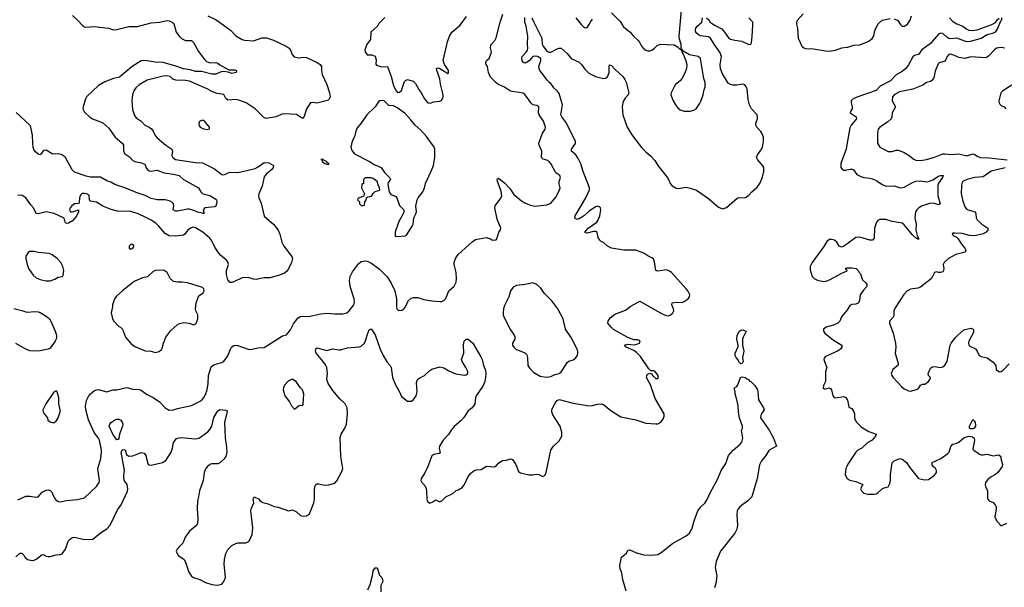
# Model space of a CAD drawing. Header units: inches. Extents: x 1384664 to 1536621, y 460766 to 646467.
# Tile 269 of 488: x 1491808 to 1501560, y 522334 to 527953. Entities that reach past the tile are written whole.
import ezdxf

# ---------------------------------------------------------------- set-up
doc = ezdxf.new("R2010")
doc.units = ezdxf.units.IN
doc.header["$MEASUREMENT"] = 0
doc.layers.add('B4592', color=7, linetype='Continuous')
doc.layers.add('B5502', color=7, linetype='Continuous')

msp = doc.modelspace()

# ---------------------------------------------------------------- linework, layer by layer
at = {"layer": 'B4592', "color": 5}
for points, elevation in [([(1492330, 527994), (1492384.7, 527944.7), (1492430, 527894.8), (1492450, 527882), (1492460.4, 527880.4), (1492544.4, 527884.4), (1492688, 527868), (1492734, 527854), (1492770, 527857.1), (1492890, 527884.6), (1492973.9, 527886.1), (1493110, 527923), (1493191.2, 527928.8), (1493270, 527944.7), (1493290, 527942.8), (1493319.3, 527930), (1493334.1, 527914.1), (1493359.2, 527830), (1493390, 527786), (1493410, 527767.4), (1493450, 527747.2), (1493510, 527746.7), (1493530, 527726.4), (1493579.8, 527639.8), (1493639.3, 527559.3), (1493659.2, 527539.2), (1493690, 527527.6), (1493750.2, 527530.2), (1493770, 527523.1), (1493790, 527506.5), (1493878, 527458), (1493935.3, 527455.3), (1493954.8, 527450), (1493953.4, 527430), (1493910, 527420.5), (1493874.5, 527434.5), (1493830, 527440.4), (1493803.1, 527436.9), (1493750, 527414.2), (1493710, 527412.8), (1493610, 527440.3), (1493550, 527441.3), (1493498.1, 527458.1), (1493430, 527465.9), (1493354.4, 527494.4), (1493230, 527527.9), (1493150, 527532.6), (1493070, 527546.7), (1493030, 527548.3), (1493010, 527544.6), (1492923.5, 527490), (1492796.4, 527383.6), (1492737, 527370), (1492650, 527338.4), (1492590, 527303.2), (1492470.4, 527190), (1492460.3, 527170), (1492437.3, 527090), (1492434.8, 527070), (1492450, 527038), (1492498.8, 526990), (1492530, 526970.6), (1492610, 526943.1), (1492630, 526932), (1492690, 526880.7), (1492752.4, 526790), (1492824, 526730), (1492835, 526715), (1492836.1, 526656.1), (1492845.7, 526630), (1492894.7, 526594.7), (1492930, 526560.2), (1492950, 526548.4), (1493014.5, 526534.5), (1493043.6, 526523.6), (1493052.8, 526512.8), (1493058.7, 526490), (1493070, 526473), (1493090, 526457.6), (1493110, 526454), (1493170, 526463.1), (1493237.5, 526437.5), (1493330, 526424.4), (1493387.3, 526410), (1493430.8, 526370), (1493578, 526290), (1493602.8, 526250), (1493622.8, 526230), (1493690, 526212.7), (1493750, 526176.3), (1493756.3, 526170), (1493761.6, 526150), (1493750, 526108), (1493741, 526099), (1493642, 526090), (1493626, 526070), (1493631.6, 526048.4), (1493630.4, 526029.6), (1493617.2, 526037.2), (1493570, 526048.1), (1493542, 526062), (1493490, 526075.9), (1493470, 526075.9), (1493370, 526056.1), (1493350, 526056.3), (1493329.7, 526070), (1493336, 526110), (1493332.7, 526130), (1493313.2, 526150), (1493290, 526160.7), (1493250, 526169.5), (1493170, 526169.3), (1493110, 526183.6), (1493051.2, 526211.2), (1492961.4, 526241.4), (1492849.5, 526290), (1492750, 526320.6), (1492710, 526343.9), (1492670, 526356.8), (1492610, 526395.4), (1492510, 526395.3), (1492465.6, 526405.6), (1492350, 526444.8), (1492326.9, 526466.9), (1492261, 526590), (1492230, 526615.3), (1492190, 526626.4), (1492150, 526623.1), (1492130, 526626.6), (1492070, 526661.6), (1492043.4, 526656.6), (1492010, 526616), (1491990, 526622), (1491964.8, 526644.8), (1491948.8, 526668.8), (1491942.7, 526690), (1491937.2, 526730), (1491936.4, 526810), (1491919.1, 526890), (1491910, 526909.4), (1491774, 527034)], 720), ([(1491790, 523200.4), (1491870, 523235.5), (1491910, 523234.9), (1491970, 523224.4), (1491990, 523227.7), (1492030, 523274.8), (1492070, 523296), (1492090, 523298), (1492110, 523291), (1492130, 523271), (1492136.3, 523250), (1492164.2, 523204.2), (1492190, 523183.8), (1492210, 523179.3), (1492270, 523193.7), (1492376.1, 523203.9), (1492450, 523220.4), (1492570, 523330.4), (1492596.3, 523370), (1492599.7, 523390), (1492583.8, 523483.8), (1492583.5, 523510), (1492612.6, 523610), (1492619.7, 523670), (1492618, 523690), (1492597.1, 523790), (1492587.2, 523810), (1492545.1, 523865.1), (1492488.2, 523990), (1492464.4, 524090), (1492459.9, 524130), (1492470, 524183), (1492490, 524222.4), (1492510, 524250.3), (1492550, 524282.6), (1492570, 524290.2), (1492590, 524291.3), (1492670, 524267.9), (1492730, 524287.6), (1492770, 524289), (1492870, 524310.2), (1492930, 524296.4), (1492990, 524293), (1493010, 524285.5), (1493064.5, 524244.5), (1493130, 524211.8), (1493193.4, 524170), (1493247.3, 524110), (1493288.9, 524088.9), (1493330, 524090.4), (1493370, 524104.4), (1493510, 524132.9), (1493610, 524183.6), (1493630, 524205.3), (1493650, 524243.7), (1493666.4, 524290), (1493675.8, 524350), (1493679.4, 524430), (1493703.5, 524516.5), (1493730, 524535.3), (1493770, 524550.5), (1493810, 524558.8), (1493830, 524574), (1493850, 524594.8), (1493870, 524626.8), (1493894.5, 524690), (1493907, 524710), (1493930, 524727.7), (1493950, 524732), (1493970, 524728.5), (1494070, 524690.6), (1494090, 524687.3), (1494170, 524702.8), (1494230, 524706.8), (1494410, 524824.7), (1494450, 524832), (1494490, 524882.8), (1494518.7, 524941.3), (1494538.4, 524970), (1494562.3, 524997.7), (1494586.3, 525013.7), (1494610, 525017.5), (1494670, 525014), (1494790, 525041.1), (1494850, 525048.4), (1494930, 525041.3), (1495010, 525040.5), (1495047.5, 525052.5), (1495070, 525070.7), (1495118.7, 525130), (1495124, 525156), (1495121, 525190), (1495080.8, 525310), (1495074.8, 525370), (1495079.8, 525410), (1495103.9, 525456.1), (1495164.2, 525535.8), (1495190, 525559.5), (1495230, 525564.9), (1495250, 525561.3), (1495285.8, 525545.8), (1495370, 525488), (1495446.5, 525406.5), (1495485.3, 525350), (1495524.6, 525270), (1495538.7, 525190), (1495540.5, 525110), (1495544.9, 525090), (1495558, 525078), (1495590, 525073.4), (1495610, 525082.8), (1495630, 525111.3), (1495656, 525170), (1495685.4, 525194.6), (1495710, 525204), (1495750, 525202), (1495810, 525183.8), (1495890.4, 525170.4), (1495970, 525162.4), (1495990, 525163.8), (1496010, 525173), (1496028.1, 525191.9), (1496058.4, 525270), (1496110, 525316.3), (1496130, 525356), (1496134.7, 525390), (1496130.8, 525450), (1496111, 525530), (1496111.1, 525550), (1496123.1, 525590), (1496150, 525627.2), (1496290, 525754.9), (1496323.3, 525776.7), (1496430, 525796), (1496470, 525784.7), (1496490, 525771.3), (1496528, 525772), (1496535.3, 525784.7), (1496555.3, 525850), (1496568.9, 525871.1), (1496572.5, 525887.5), (1496537.4, 525977.4), (1496513.6, 526090), (1496517, 526110), (1496574.5, 526185.5), (1496583, 526210), (1496575.8, 526255.8), (1496539.6, 526350), (1496537.2, 526370), (1496541.5, 526378.5), (1496550, 526382.8), (1496610, 526338.4), (1496661.4, 526281.4), (1496703.7, 526223.7), (1496778.7, 526158.7), (1496810, 526139.5), (1496858.8, 526118.8), (1496910, 526106), (1497030, 526120.7), (1497070, 526136), (1497122, 526198), (1497153.3, 526270), (1497160.7, 526290), (1497149.7, 526329.7), (1497150.9, 526350), (1497166, 526390), (1497157.6, 526410), (1497116.8, 526436.8), (1497070, 526527.8), (1497053.7, 526550), (1497030, 526562), (1496992.5, 526572.5), (1496977.6, 526590), (1496978.3, 526650), (1496954.7, 526710), (1496951.2, 526730), (1496987.6, 526830), (1497013.5, 526870), (1497015.1, 526890), (1496996.9, 526950), (1496953.3, 527010), (1496945.4, 527030), (1496949.2, 527090), (1496930, 527102), (1496890, 527111.6), (1496870, 527129.7), (1496844.8, 527170), (1496811.2, 527211.2), (1496790, 527225.8), (1496670, 527245), (1496610, 527286.4), (1496550.9, 527310.9), (1496530, 527324.5), (1496470, 527384.5), (1496450.9, 527430), (1496441, 527490), (1496429.7, 527510), (1496426, 527530), (1496432, 527550), (1496458.4, 527570), (1496482.7, 527630), (1496472, 527670), (1496474.5, 527705.5), (1496512.8, 527747.2), (1496527.5, 527772.5), (1496567, 527930), (1496592.7, 528007.3)], 740), ([(1497670, 528022.4), (1497754.2, 527934.2), (1497790, 527882), (1497853.4, 527830), (1497887.7, 527790), (1497930.8, 527750), (1497946.8, 527730), (1497967.3, 527690), (1497990, 527664), (1498010, 527650.7), (1498030, 527644), (1498050, 527644), (1498070, 527650.6), (1498096, 527670), (1498121.6, 527698.4), (1498150.9, 527710.9), (1498290, 527703.8), (1498323.4, 527683.4), (1498350, 527658), (1498359.6, 527659.6), (1498366.4, 527646.4), (1498367.7, 527630), (1498383.8, 527603.8), (1498406.4, 527546.4), (1498415.8, 527510), (1498414, 527470), (1498397.3, 527422.7), (1498370, 527375.1), (1498350, 527349.4), (1498304.4, 527310), (1498290.4, 527290), (1498260.5, 527230), (1498258, 527210), (1498281.6, 527150), (1498303.8, 527110), (1498323.4, 527083.4), (1498350, 527059.1), (1498390, 527046), (1498450, 527046.4), (1498484.2, 527055.8), (1498507.9, 527072.1), (1498541.3, 527118.7), (1498554.3, 527145.7), (1498577.6, 527210), (1498584.7, 527250), (1498598, 527290), (1498595.8, 527330), (1498585.1, 527370), (1498550, 527568.7), (1498529.6, 527589.6), (1498443.9, 527603.9), (1498380.2, 527640.2), (1498370, 527658), (1498360.4, 527660.4), (1498359.7, 527710), (1498340.5, 527770), (1498338.5, 527790), (1498362.2, 528050)], 740), ([(1499567.3, 528010), (1499510.6, 527950), (1499500.5, 527930), (1499500.5, 527910), (1499512.4, 527870), (1499517.1, 527770), (1499556, 527690), (1499573.7, 527673.7), (1499590, 527667.7), (1499670, 527666), (1499790, 527644.2), (1499830, 527642), (1499888.7, 527650), (1499950, 527675.8), (1500000, 527679.6)], 720), ([(1491770, 522634.8), (1491810, 522670.4), (1491830, 522670.7), (1491850, 522651), (1491862, 522630), (1491884, 522610), (1491930, 522600.4), (1491950, 522602.4), (1491970, 522612), (1492030, 522659.3), (1492050, 522655.5), (1492070, 522642), (1492090, 522638), (1492110, 522639.5), (1492170, 522656.4), (1492210, 522657.1), (1492230, 522663.8), (1492262, 522710), (1492289.7, 522790), (1492310, 522814), (1492330, 522825.3), (1492350, 522828.7), (1492450, 522805.3), (1492532, 522810), (1492610, 522874.3), (1492670, 522913.1), (1492703.9, 522950), (1492777.8, 523102.2), (1492814.5, 523150), (1492874.8, 523285.2), (1492879.5, 523310), (1492873.3, 523350), (1492847.3, 523387.3), (1492839.3, 523410), (1492838.2, 523441.8), (1492846.7, 523493.3), (1492814.5, 523670), (1492825.1, 523694.9), (1492830, 523699.1), (1492853.4, 523693.4), (1492867.3, 523647.3), (1492890, 523631), (1492930, 523636.3), (1493010, 523668.7), (1493040.3, 523660.3), (1493058.9, 523638.9), (1493073.4, 523570), (1493080.7, 523550), (1493086.4, 523546.4), (1493110, 523544), (1493220.9, 523570), (1493254, 523590), (1493308.4, 523670), (1493322.4, 523710), (1493331.8, 523768.2), (1493356.4, 523803.6), (1493370, 523811.6), (1493410, 523817.8), (1493543.4, 523803.4), (1493570, 523806), (1493590, 523814.6), (1493670, 523872.9), (1493690, 523895.3), (1493709.8, 523930), (1493730, 524014), (1493770, 524079.1), (1493790, 524093), (1493850, 524086.8), (1493862, 524082), (1493864, 524070), (1493835.3, 523970), (1493844.4, 523810), (1493854.4, 523750), (1493859.5, 523670), (1493850.4, 523630), (1493830, 523602), (1493790, 523567.3), (1493770, 523555.6), (1493710, 523556.9), (1493691, 523550), (1493669, 523531), (1493650, 523505.2), (1493636.4, 523470), (1493624, 523390), (1493587.5, 523287.5), (1493579.1, 523230), (1493567.7, 523190), (1493565.2, 523114.8), (1493574, 523010), (1493570.4, 522970), (1493561.6, 522950), (1493490.5, 522890), (1493448, 522830), (1493424, 522770), (1493382.8, 522730), (1493366.8, 522710), (1493358.8, 522690), (1493378.8, 522650), (1493432.5, 522612.5), (1493450, 522581), (1493482.7, 522482.7), (1493510, 522443.1), (1493530, 522432), (1493591.5, 522411.5), (1493650, 522382), (1493710, 522361.3), (1493765.6, 522354.4), (1493810, 522364.7), (1493829, 522390), (1493845.2, 522430), (1493834.9, 522565.1), (1493837.4, 522610), (1493849.6, 522669.6), (1493870, 522707.7), (1493910, 522748.2), (1493950, 522768.5), (1493970, 522773.7), (1494046.8, 522773.2), (1494070, 522782.8), (1494082.9, 522797.1), (1494110, 522856), (1494116.4, 522923.6), (1494098.2, 523090), (1494102.5, 523117.5), (1494127, 523170), (1494120.9, 523210), (1494129.5, 523230.5), (1494174.8, 523210), (1494190.4, 523190.4), (1494214.6, 523174.6), (1494270, 523158.4), (1494330, 523133.4), (1494367.5, 523127.5), (1494470, 523092), (1494487.3, 523092.7), (1494510, 523102), (1494550, 523082), (1494590, 523044.7), (1494610, 523038), (1494650, 523041), (1494679.3, 523060.7), (1494722, 523170), (1494729.4, 523210), (1494727.3, 523290), (1494732.3, 523330), (1494741.2, 523350), (1494750, 523357.3), (1494770, 523358), (1494830, 523344.4), (1494870, 523348.4), (1494930, 523366), (1494950, 523387.7), (1494999.3, 523480.7), (1495007.1, 523510), (1494987.8, 523627.8), (1494982.5, 523817.5), (1494990.5, 523849.5), (1495028.7, 523910), (1495043.4, 523950), (1495053.5, 524053.5), (1495050.8, 524110), (1495030.9, 524150), (1494980, 524200), (1494910, 524283.1), (1494863.7, 524350), (1494849.8, 524390), (1494858.2, 524450), (1494848.7, 524510), (1494836.4, 524536.4), (1494810, 524573.6), (1494744.7, 524650), (1494737.6, 524670), (1494740.9, 524690), (1494750, 524702.8), (1494850, 524677.3), (1494910, 524694.4), (1494970, 524683.1), (1494990, 524683.6), (1495050, 524703.6), (1495170, 524714.6), (1495190, 524720.3), (1495222.4, 524750), (1495238, 524782), (1495250, 524831.3), (1495270, 524881), (1495290, 524891.3), (1495330, 524834), (1495378.6, 524690), (1495408.7, 524628.7), (1495446, 524566), (1495476.5, 524530), (1495488.3, 524508.3), (1495501.8, 524410), (1495530, 524339.1), (1495570.4, 524270), (1495590, 524224), (1495650, 524176.3), (1495690, 524175.5), (1495710, 524192.7), (1495735.6, 524230), (1495746.2, 524270), (1495739.7, 524360.3), (1495749.7, 524390.3), (1495770, 524406), (1495818, 524430), (1495870, 524479.3), (1495890, 524492.7), (1495970, 524514.9), (1496010, 524506.4), (1496058, 524478), (1496127.4, 524447.4), (1496210, 524435.3), (1496230, 524438.4), (1496246.6, 524450), (1496246, 524470), (1496228.5, 524510), (1496191.3, 524570), (1496185.6, 524590), (1496208.2, 524650), (1496205.4, 524734.6), (1496209.7, 524770.3), (1496230, 524791.3), (1496250, 524790.8), (1496297.6, 524750), (1496376.5, 524616.5), (1496387.4, 524590), (1496401.7, 524530), (1496422, 524482), (1496426, 524450), (1496423.2, 524410), (1496413.7, 524370), (1496393.8, 524326.2), (1496329.2, 524230), (1496322.3, 524210), (1496316.4, 524150), (1496307.7, 524132.3), (1496290.2, 524109.8), (1496250, 524081.3), (1496206.2, 524013.8), (1496177.8, 523982.2), (1496110, 523924.7), (1496082.4, 523890), (1496055, 523845), (1496002, 523790), (1495966.7, 523730), (1495961.3, 523710), (1495973.8, 523666.2), (1495962, 523658), (1495910, 523649.7), (1495890, 523634.7), (1495851.4, 523528.6), (1495818.3, 523461.7), (1495785.5, 523410), (1495782.8, 523390), (1495790, 523372), (1495821.6, 523341.6), (1495832.8, 523312.8), (1495838.5, 523281.5), (1495839.1, 523210), (1495844.9, 523190), (1495850, 523181), (1495870, 523166.8), (1495900.9, 523179.1), (1495930, 523198), (1495970, 523181), (1495990, 523191.3), (1496029.4, 523230.6), (1496099.3, 523260.7), (1496130, 523292), (1496150, 523298), (1496190, 523322), (1496214, 523350), (1496248.7, 523430), (1496276, 523464), (1496310, 523491.3), (1496330, 523498), (1496379, 523501), (1496430, 523531.3), (1496510, 523524.7), (1496530, 523538), (1496553.6, 523566.4), (1496589.5, 523590.5), (1496630, 523593.4), (1496670, 523604), (1496690, 523597.3), (1496720.5, 523550), (1496750, 523481), (1496770, 523467.3), (1496850, 523447.7), (1496890, 523447.7), (1496930, 523454.8), (1496950, 523451), (1496990, 523431), (1497002, 523438), (1497012.1, 523447.9), (1497022.7, 523470), (1497067.9, 523692.1), (1497092.6, 523727.4), (1497150, 523782.4), (1497178.9, 523830), (1497178.7, 523870), (1497162.4, 523930), (1497090, 524039.5), (1497078.9, 524070), (1497078.4, 524090), (1497110, 524154), (1497130, 524183), (1497150, 524192.4), (1497290, 524158), (1497430, 524132.4), (1497469.4, 524130.6), (1497530, 524147.3), (1497570, 524150.7), (1497590, 524144), (1497664.2, 524084.2), (1497744, 524030), (1497762.5, 524022.5), (1497910, 523990.5), (1498010, 523957.1), (1498110, 523950.6), (1498130, 523953.4), (1498159.3, 523970), (1498183, 523997), (1498191.9, 524028.1), (1498189.7, 524050), (1498102, 524202), (1498057.3, 524337.3), (1498016, 524410), (1498019, 524430), (1498030, 524444.7), (1498050, 524454), (1498066, 524446), (1498076, 524430), (1498110, 524400.7), (1498130, 524401), (1498134, 524410), (1498130, 524433.2), (1498102, 524470), (1498090, 524476), (1498058, 524478), (1498038, 524498), (1497957, 524617), (1497918.6, 524658.6), (1497890, 524679.6), (1497815.3, 524710), (1497798, 524730), (1497830, 524739.1), (1497890, 524734.8), (1497910, 524738.8), (1497946, 524750), (1497953.6, 524773.6), (1497930, 524782), (1497890, 524782.7), (1497830, 524805.1), (1497690, 524886.2), (1497665.1, 524910), (1497634.5, 524950), (1497635.1, 524970), (1497657.7, 525002.3), (1497703.1, 525036.9), (1497810, 525078.5), (1497862.5, 525117.5), (1497950, 525164.9), (1498170, 525039.5), (1498210, 525024.2), (1498230, 525022), (1498250, 525026.7), (1498277.6, 525050), (1498287.8, 525070), (1498285.1, 525090), (1498268, 525130), (1498269.5, 525150), (1498310, 525158), (1498370, 525154.7), (1498390, 525161.5), (1498429.6, 525190), (1498443.6, 525210), (1498446, 525230), (1498426.3, 525270), (1498409.7, 525290), (1498264.2, 525450), (1498250, 525460.4), (1498230, 525471.1), (1498210, 525475.1), (1498130, 525463.5), (1498108.6, 525468.6), (1498095.8, 525555.8), (1498084.2, 525584.2), (1498070, 525597), (1498030, 525614.7), (1497990, 525640.5), (1497910, 525671.8), (1497792.2, 525672.2), (1497669.3, 525690), (1497629.3, 525710), (1497590, 525746), (1497570, 525755.1), (1497552.7, 525770), (1497538, 525798), (1497526.6, 525846.6), (1497515.3, 525855.3), (1497490, 525857), (1497430, 525839.3), (1497410, 525842), (1497406, 525850), (1497438, 525890), (1497523.7, 525950), (1497534.6, 525965.4), (1497552.8, 526010), (1497565.1, 526070), (1497560.7, 526090), (1497550, 526099.6), (1497530, 526107.3), (1497510, 526099.7), (1497450, 526058.2), (1497393.6, 526006.4), (1497350, 525981), (1497330, 525974.7), (1497307.5, 525987.5), (1497308.5, 526010), (1497416.5, 526190), (1497452.2, 526270), (1497451.5, 526290), (1497388.7, 526450), (1497364.5, 526524.5), (1497338.8, 526578.8), (1497315, 526615), (1497273.3, 526650), (1497274, 526670), (1497313.7, 526726.3), (1497312.8, 526750), (1497218.3, 526938.3), (1497178.3, 526990), (1497168.2, 527010), (1497184.2, 527110), (1497150, 527222), (1497130.8, 527250), (1497097.8, 527277.8), (1497070, 527321.2), (1497055.3, 527330), (1497033.6, 527353.6), (1496958, 527458), (1496949.4, 527490.6), (1496969, 527550), (1496968.7, 527570), (1496938, 527590), (1496910, 527593.6), (1496890, 527589.2), (1496857.3, 527550), (1496830, 527529.5), (1496810, 527522.7), (1496794, 527534), (1496786.3, 527546.3), (1496780.5, 527570), (1496786, 527590), (1496825.1, 527630), (1496837.7, 527650), (1496842, 527670), (1496837.7, 527710), (1496839.7, 527790), (1496824.2, 527890), (1496811.6, 527930), (1496810, 527974)], 720), ([(1493670.1, 527990.1), (1493752.5, 527952.5), (1493788.2, 527930), (1493897.1, 527850), (1493950, 527793.4), (1494010, 527757.3), (1494034, 527750), (1494123.1, 527743.1), (1494205.1, 527774.9), (1494252.7, 527772.7), (1494320.3, 527750), (1494448.5, 527690), (1494476.4, 527670), (1494491.3, 527651.3), (1494506.9, 527606.9), (1494525.1, 527585.1), (1494570, 527577), (1494616.6, 527583.4), (1494650, 527578.8), (1494755.5, 527530), (1494783, 527510), (1494796.4, 527490), (1494796.4, 527450), (1494803.8, 527410), (1494850.5, 527310), (1494876.3, 527230), (1494882.8, 527190), (1494874.8, 527165.2), (1494862.8, 527157.2), (1494817.1, 527142.9), (1494750, 527126.6), (1494710, 527132.3), (1494690, 527129.4), (1494650, 527069.5), (1494624.9, 526995.1), (1494610, 526976), (1494550, 527014), (1494430, 527021.1), (1494402.8, 527017.2), (1494347.5, 526992.5), (1494250, 526974), (1494224.9, 526984.9), (1494139.6, 527070), (1494050, 527130.8), (1493990, 527154.5), (1493950, 527164.2), (1493870, 527156.8), (1493851.4, 527171.4), (1493830, 527211.9), (1493762.8, 527222.8), (1493717.5, 527237.5), (1493664.2, 527270), (1493490, 527344.9), (1493450, 527351.1), (1493352.9, 527352.9), (1493324.9, 527364.9), (1493298.4, 527390), (1493270, 527398.8), (1493230, 527394), (1493070, 527354), (1492990, 527308), (1492959.9, 527280.1), (1492940.1, 527250), (1492925.5, 527210), (1492917.5, 527150), (1492924.7, 527064.7), (1492943.5, 527003.5), (1492962.5, 526982.5), (1493010, 526948.2), (1493047.4, 526907.4), (1493090, 526889.3), (1493113.9, 526873.9), (1493131.5, 526850), (1493150, 526807.3), (1493170, 526782), (1493254.4, 526710), (1493314.9, 526670), (1493320.8, 526650), (1493316.5, 526610), (1493324.9, 526590), (1493350.1, 526570.1), (1493550, 526540.8), (1493617.2, 526537.2), (1493737.2, 526477.2), (1493810, 526420.9), (1493830, 526417.8), (1493890, 526442.3), (1493970, 526441.8), (1494070, 526462), (1494138.8, 526481.2), (1494170, 526497), (1494230, 526538), (1494277.1, 526537.1), (1494322, 526510), (1494318, 526490), (1494306, 526470), (1494250, 526424.5), (1494230, 526397.2), (1494210, 526304), (1494178, 526230), (1494173.4, 526210), (1494176.2, 526190), (1494198.2, 526138.2), (1494229.3, 526009.3), (1494325.1, 525925.1), (1494367.9, 525867.9), (1494385.8, 525830), (1494404.9, 525750), (1494425.7, 525710), (1494503.8, 525610), (1494508.5, 525590), (1494499.6, 525550), (1494472.1, 525487.9), (1494450, 525459.7), (1494430, 525444), (1494392.3, 525427.7), (1494290, 525398.4), (1494230, 525398.8), (1494150, 525381.5), (1494123.6, 525383.6), (1494070, 525401.3), (1494010, 525396.9), (1493930, 525357), (1493910, 525349.6), (1493892.1, 525352.1), (1493870, 525376), (1493855.4, 525430), (1493858, 525470), (1493874.7, 525530), (1493870, 525554), (1493858.9, 525570), (1493799.1, 525619.1), (1493780.2, 525640.2), (1493741.2, 525701.2), (1493710, 525764), (1493690.4, 525790.4), (1493622.4, 525850), (1493550, 525892.7), (1493522, 525898), (1493498.8, 525890), (1493470, 525866), (1493444.9, 525830), (1493430, 525820.5), (1493350, 525809.7), (1493290, 525813.5), (1493250, 525836.1), (1493187.2, 525910), (1493157.6, 525937.6), (1493110, 525968.8), (1493056.1, 525996.1), (1492982, 526030), (1492910, 526054.3), (1492777.6, 526057.6), (1492714.6, 526074.6), (1492630, 526108.3), (1492567.6, 526147.6), (1492510, 526158), (1492500.7, 526170), (1492494.5, 526214.5), (1492470, 526229.6), (1492450, 526234), (1492428, 526232), (1492410, 526215.3), (1492401.6, 526190), (1492398, 526142), (1492391, 526129), (1492372.7, 526132.7), (1492350, 526129.3), (1492324, 526110), (1492307.7, 526090), (1492302, 526070), (1492311, 526051), (1492330, 526050.8), (1492391, 526071), (1492390.5, 526050.5), (1492372.1, 526007.9), (1492330, 525960.5), (1492290, 525938.7), (1492270, 525935.1), (1492257, 525950), (1492247.3, 525987.3), (1492150, 526033), (1492070, 526049.6), (1491991.7, 526031.7), (1491975.3, 526035.3), (1491966, 526046), (1491946.3, 526090), (1491918.8, 526118.8), (1491870, 526189.7), (1491830, 526214.3), (1491790, 526213.3)], 740), ([(1495424, 527976), (1495365.8, 527914.2), (1495351, 527890), (1495286, 527830), (1495283.4, 527756.6), (1495250, 527713.2), (1495239.1, 527690), (1495228, 527650), (1495230, 527634), (1495250, 527604.7), (1495296.4, 527603.6), (1495330, 527591), (1495337.3, 527557.3), (1495334, 527514), (1495342, 527502), (1495390, 527486), (1495451.3, 527490), (1495487.7, 527390), (1495510, 527302), (1495530, 527258), (1495550, 527231.3), (1495570, 527236), (1495589.3, 527250.7), (1495620.2, 527339.8), (1495630, 527352), (1495650, 527362), (1495705.4, 527345.4), (1495730, 527322), (1495761.4, 527261.4), (1495786, 527230), (1495819.1, 527170), (1495850, 527131), (1495872.9, 527127.1), (1495910, 527138.8), (1495970, 527147.3), (1495990, 527158), (1496002.7, 527190), (1496001.2, 527210), (1495976, 527316), (1495970, 527366), (1495939, 527450), (1495938, 527470), (1495950, 527478), (1495970, 527471.3), (1496030, 527432), (1496050, 527422), (1496056.4, 527423.6), (1496054, 527450), (1496014, 527510), (1496004, 527550), (1496045.7, 527734.3), (1496064.2, 527790), (1496089.2, 527830.8), (1496170, 527900.3), (1496234.9, 527985.1)], 760), ([(1496882, 527970), (1496903.2, 527923.2), (1496981.3, 527770), (1496984.6, 527710), (1496991.9, 527690), (1497030, 527640.7), (1497050, 527630.2), (1497069.7, 527630.3), (1497130, 527663.8), (1497150.5, 527670.5), (1497170.5, 527670.5), (1497230, 527618.8), (1497270.3, 527570.3), (1497350, 527532.7), (1497371.7, 527510), (1497404.1, 527464.1), (1497444.8, 527424.8), (1497510, 527390.3), (1497590, 527371), (1497610, 527374), (1497630, 527386.8), (1497645.7, 527430), (1497645.7, 527490), (1497650, 527506), (1497670, 527498.8), (1497702.3, 527462.3), (1497780.5, 527390), (1497802.5, 527362.5), (1497815.8, 527335.8), (1497840.4, 527230), (1497834.4, 527210), (1497804.3, 527175.7), (1497790, 527149.4), (1497780.9, 527130), (1497773.8, 527090), (1497781.3, 527010), (1497823.7, 526890), (1497870, 526814.6), (1497967.7, 526687.7), (1498010, 526643.5), (1498060.7, 526600.7), (1498098.1, 526558.1), (1498130, 526508.9), (1498217.6, 526397.6), (1498234.9, 526370), (1498250, 526330.7), (1498270, 526308.2), (1498310, 526284), (1498330, 526282.8), (1498410, 526294), (1498450, 526286.8), (1498510, 526264.9), (1498630, 526184), (1498730, 526096.3), (1498770, 526080.5), (1498810, 526093), (1498914.5, 526185.5), (1498930, 526192), (1498990, 526188.2), (1499004.7, 526195.3), (1499030, 526216.3), (1499059.5, 526250), (1499110, 526290.4), (1499126.3, 526310), (1499142.6, 526337.4), (1499166.1, 526393.9), (1499177.5, 526450), (1499177.3, 526490), (1499170, 526507.8), (1499114.2, 526570), (1499107.1, 526590), (1499112.2, 526610), (1499150, 526660.4), (1499165.1, 526690), (1499176.8, 526750), (1499173.6, 526790), (1499159.8, 526830), (1499150, 526847.6), (1499109.6, 526890), (1499099.6, 526910), (1499099.6, 526930), (1499115.4, 526970), (1499116.4, 526990), (1499111, 527010), (1499055.6, 527070), (1499036.3, 527110), (1499023.3, 527163.3), (1499013.8, 527270), (1499004.7, 527290), (1498990, 527306.9), (1498970, 527314.4), (1498910, 527304.8), (1498870, 527305.3), (1498847, 527310), (1498825.3, 527325.3), (1498770, 527415.8), (1498747.7, 527467.7), (1498746.4, 527510), (1498758.9, 527590), (1498744.2, 527630), (1498685.8, 527710), (1498650, 527769.7), (1498630, 527782.2), (1498552.7, 527792.7), (1498530, 527801.6), (1498505.5, 527825.5), (1498501.1, 527850), (1498505.4, 527870), (1498519.1, 527890), (1498564.2, 527930), (1498570, 527971)], 720), ([(1497315.8, 527970), (1497370, 527904.9), (1497390, 527884.4), (1497410, 527872.4), (1497430, 527875.5), (1497450, 527904.9), (1497463.6, 527936.4), (1497482.9, 527957.1)], 740), ([(1498610.2, 527970.2), (1498632.8, 527952.8), (1498648.2, 527930), (1498690, 527898.3), (1498761.3, 527861.3), (1498790, 527830.3), (1498830, 527774.3), (1498850, 527760.2), (1498890, 527749.4), (1498959.3, 527739.3), (1499030, 527708.4), (1499049.4, 527710.6), (1499055.6, 527724.4), (1499064.4, 527790), (1499071.2, 527891.2), (1499069.6, 527929.6), (1499029.3, 527970)], 720), ([(1500000, 526713.5), (1499992.9, 526672.9), (1499942.7, 526530), (1499942.1, 526490), (1499954, 526474), (1499970, 526464.7), (1499990, 526463.5), (1500000, 526465.9)], 720), ([(1500000, 525731), (1499970, 525709.6), (1499950, 525702), (1499926, 525710), (1499900.7, 525750), (1499879.3, 525770), (1499850, 525778), (1499830, 525776.2), (1499803.6, 525756.4), (1499773.6, 525706.4), (1499658.9, 525550), (1499638.6, 525510), (1499637.4, 525477.4), (1499657.6, 525410), (1499676.4, 525390), (1499710, 525373.4), (1499770, 525361.1), (1499795.5, 525364.5), (1499830, 525377.3), (1499950, 525443), (1499996.4, 525463.6), (1500000, 525466)], 720), ([(1500000, 525474), (1499996.4, 525476.4), (1499988.7, 525490), (1500000, 525495.3)], 720), ([(1491750, 525094.7), (1491830, 525075.5), (1491870, 525060.3), (1491890, 525057.4), (1491950, 525063.7), (1491990, 525060.4), (1492010, 525054.4), (1492070, 525017.6), (1492102.4, 524990), (1492117.4, 524970), (1492160.3, 524870), (1492171.6, 524830), (1492172, 524810), (1492170.4, 524790), (1492160.4, 524770), (1492110, 524700.5), (1492090, 524689.8), (1492010, 524674), (1491950, 524670.7), (1491910, 524674.8), (1491870, 524690.9), (1491770, 524747.2)], 740), ([(1500000, 525074.7), (1499997, 525070), (1499948, 525010), (1499930.7, 524970), (1499910.8, 524950), (1499870, 524929.7), (1499796, 524910), (1499770.6, 524889.4), (1499770.6, 524870), (1499783.8, 524850), (1499870, 524780.3), (1499950.8, 524730), (1499950.7, 524710.7), (1499936.3, 524690), (1499907.3, 524670), (1499790, 524617.2), (1499777.3, 524602.7), (1499774, 524590), (1499778, 524570), (1499802, 524510), (1499790.6, 524469.4), (1499788, 524370), (1499769.1, 524330.9), (1499766.7, 524306.7), (1499770, 524300.7), (1499778.5, 524298.5), (1499790, 524297.6), (1499828, 524308), (1499840.4, 524300.4), (1499848.7, 524288.7), (1499861.3, 524230), (1499874, 524214), (1499890, 524208.2), (1499970, 524221), (1499990, 524211.3), (1500000, 524196.7)], 720), ([(1497816.2, 522296.2), (1497780.7, 522410), (1497769.2, 522489.2), (1497754, 522514), (1497752.7, 522550), (1497770, 522632), (1497819, 522670), (1497830, 522702), (1497850, 522706), (1497915.9, 522675.9), (1497990, 522653.6), (1498069, 522651), (1498130, 522659.6), (1498162.6, 522677.4), (1498273.2, 522766.8), (1498410, 522842.9), (1498443.9, 522870), (1498465.6, 522910), (1498487.6, 522992.4), (1498525.1, 523090), (1498554, 523130), (1498592.9, 523167.1), (1498617.4, 523202.6), (1498650, 523274.4), (1498720.7, 523399.3), (1498754.5, 523490), (1498800.9, 523559.1), (1498830, 523639.3), (1498875.6, 523690), (1498945.7, 523750), (1498961.7, 523770), (1498971.1, 523810), (1498956.9, 523890), (1498966.6, 523910), (1498968.6, 523930), (1498938.5, 524010), (1498927.3, 524067.3), (1498924, 524130), (1498911.6, 524191.6), (1498893.2, 524246.8), (1498894, 524274), (1498888, 524290), (1498888, 524310), (1498910, 524321), (1498922.3, 524337.7), (1498948.5, 524410), (1498963.9, 524416.1), (1498992.1, 524412.1), (1499010, 524397.3), (1499030.8, 524390), (1499036, 524376), (1499051.3, 524370), (1499090, 524330.8), (1499114.4, 524290), (1499120.5, 524270), (1499126.7, 524190), (1499176, 524110), (1499181, 524090), (1499152.3, 524047.7), (1499144.4, 524010), (1499230.1, 523890.1), (1499274, 523810), (1499305.5, 523730), (1499230.2, 523689.8), (1499190.3, 523630), (1499154.1, 523585.9), (1499134.5, 523545.5), (1499111.1, 523410), (1499058.6, 523230), (1499021.4, 523190), (1498944.9, 523135.1), (1498922.9, 523110), (1498915, 523090), (1498909.5, 523050), (1498917.4, 522950), (1498910.7, 522910), (1498890, 522869.8), (1498748.1, 522691.9), (1498705.4, 522590), (1498697.2, 522530), (1498712.7, 522447.3), (1498704, 522370), (1498690.1, 522329.9)], 680), ([(1500000, 523531.2), (1499990.4, 523510), (1499984.9, 523450), (1500000, 523414.7)], 720), ([(1495254.6, 522310), (1495278.2, 522361.8), (1495302, 522450), (1495310, 522498), (1495330, 522526.8), (1495350, 522526), (1495372.8, 522452.8), (1495390, 522434.8), (1495402, 522410), (1495404, 522390), (1495384, 522350), (1495383.8, 522290)], 680)]:
    msp.add_lwpolyline(points, dxfattribs=dict(at, elevation=elevation))
for points, elevation in [([(1495390, 527154.5), (1495370, 527149), (1495327.7, 527090), (1495244.9, 527010), (1495190, 526929.3), (1495150, 526881.2), (1495136.3, 526850), (1495125.5, 526794.5), (1495101.6, 526750), (1495088.4, 526690), (1495096.7, 526656.7), (1495123.9, 526623.9), (1495273, 526550), (1495319.9, 526519.9), (1495386.8, 526490), (1495420.5, 526440.5), (1495470.6, 526390), (1495481, 526370), (1495458.8, 526341.2), (1495454, 526326), (1495467.3, 526247.3), (1495482.8, 526222.8), (1495530, 526204.7), (1495544.7, 526190), (1495570, 526114), (1495612, 526072), (1495612, 526050), (1495606, 526030), (1495564.2, 525955.8), (1495527.4, 525850), (1495528, 525810), (1495550, 525805.5), (1495626.8, 525813.2), (1495639.6, 525820.4), (1495697, 525910), (1495704.5, 525930), (1495711.8, 525990), (1495732, 526030), (1495737, 526050), (1495732.9, 526107.1), (1495744, 526170), (1495754, 526190), (1495801.2, 526250), (1495819, 526290), (1495827, 526330), (1495884.9, 526455.1), (1495905.1, 526510), (1495918.9, 526590), (1495919.7, 526670), (1495912.7, 526692.7), (1495837.6, 526797.6), (1495781, 526861), (1495724.5, 526910), (1495682.7, 526962.7), (1495624.6, 527024.6), (1495544.7, 527084.7), (1495510, 527099.7), (1495463.6, 527103.6), (1495417.2, 527150)], 760), ([(1493630, 526954.5), (1493610, 526954.5), (1493590, 526944), (1493580.7, 526930), (1493585.5, 526905.5), (1493596, 526890), (1493630, 526873.4), (1493670, 526867.3), (1493688.4, 526871.6), (1493689, 526890), (1493639, 526950)], 760), ([(1494810, 526571.1), (1494792, 526570), (1494804.5, 526564.5), (1494803.9, 526550), (1494830, 526529.5), (1494850, 526522.9), (1494870, 526524), (1494872.4, 526530), (1494856.5, 526536.5), (1494848, 526550), (1494821.1, 526561.1)], 760), ([(1495290, 526388), (1495230, 526386), (1495214, 526370), (1495214, 526330), (1495198, 526322), (1495194, 526290), (1495222, 526230), (1495219.6, 526220.4), (1495212.7, 526207.3), (1495158, 526182), (1495154, 526170), (1495174, 526150), (1495174, 526130), (1495190, 526114), (1495210, 526114), (1495222, 526118), (1495226, 526150), (1495236.4, 526163.6), (1495247.3, 526192.7), (1495260.4, 526199.6), (1495294, 526206), (1495308.9, 526231.1), (1495330, 526252), (1495374.6, 526265.4), (1495373.2, 526290), (1495358, 526318), (1495348, 526350), (1495310, 526382)], 760), ([(1491950, 525659.5), (1491910, 525659), (1491890.7, 525649.3), (1491868.1, 525611.9), (1491868, 525590), (1491881.6, 525530), (1491894.9, 525490), (1491942.9, 525422.9), (1491970, 525398), (1492010, 525380.5), (1492067.3, 525367.3), (1492110, 525366.7), (1492156.9, 525383.1), (1492190, 525402.8), (1492228.9, 525411.1), (1492239, 525421), (1492245.2, 525470), (1492235.1, 525510), (1492217, 525550), (1492179.5, 525590), (1492130, 525625.1), (1492098.3, 525638.3), (1491989.6, 525649.6)], 760), ([(1492910, 525728.7), (1492891.3, 525710), (1492892, 525690), (1492910, 525681), (1492928, 525690), (1492942, 525710), (1492930, 525728)], 760), ([(1493210, 525474), (1493150, 525469.5), (1493130, 525460.9), (1493073.2, 525406.8), (1493024.1, 525395.9), (1492950, 525362.9), (1492928.9, 525351.1), (1492824.9, 525270), (1492770, 525219.3), (1492747.7, 525190), (1492727.7, 525130), (1492727.3, 525110), (1492714, 525050), (1492728, 524990), (1492739.1, 524970), (1492790, 524916), (1492807.5, 524907.5), (1492824.7, 524890), (1492856, 524810), (1492910, 524746.8), (1492950, 524717.3), (1493050, 524674), (1493110, 524670.6), (1493150, 524659.1), (1493190, 524667.3), (1493212.9, 524687.1), (1493219.5, 524700.5), (1493231.6, 524750), (1493254, 524810), (1493303.7, 524876.3), (1493366.7, 524933.3), (1493390, 524945.5), (1493433.7, 524953.7), (1493488, 524948), (1493530, 524931.3), (1493556, 524944), (1493573.2, 524990), (1493573.2, 525030), (1493553.2, 525070), (1493549.1, 525089.1), (1493555.6, 525150), (1493582, 525218), (1493624, 525250), (1493636, 525270), (1493633.2, 525290), (1493620.2, 525300.2), (1493470, 525346.6), (1493413.8, 525353.8), (1493370, 525354), (1493330, 525362), (1493297.2, 525390), (1493268.7, 525450), (1493238, 525470)], 760), ([(1496890, 525349.4), (1496814, 525330), (1496730, 525321.2), (1496695.9, 525304.1), (1496670.6, 525270), (1496651.9, 525208.1), (1496610, 525122), (1496600.5, 525090), (1496596.3, 525050), (1496596.3, 525030), (1496603, 525010), (1496670, 524881), (1496706.8, 524830), (1496713.2, 524813.2), (1496710.7, 524790), (1496690.7, 524750), (1496690.7, 524730), (1496700.7, 524710), (1496721, 524690), (1496810, 524655.5), (1496830, 524634), (1496837.1, 524610), (1496842, 524530), (1496860.9, 524500.9), (1496901.1, 524461.1), (1496964.4, 524424.4), (1496979.9, 524419.9), (1497030, 524414.4), (1497070, 524420.4), (1497110, 524441.7), (1497150, 524451.8), (1497170, 524467.2), (1497188, 524490), (1497230, 524559.1), (1497248.4, 524571.6), (1497290, 524584.6), (1497310, 524598.7), (1497333.3, 524630), (1497337.7, 524650), (1497336.9, 524670), (1497329.7, 524690), (1497270, 524807.6), (1497213.5, 524890), (1497189.6, 524990), (1497138.7, 525090), (1497079.8, 525170), (1497004.2, 525244.2), (1496970, 525296), (1496930, 525332.8)], 740), ([(1498950, 524547), (1498930, 524566.9), (1498924.1, 524584.1), (1498905.6, 524610), (1498895.1, 524630), (1498893.2, 524650), (1498923.7, 524716.3), (1498924.5, 524730), (1498911.6, 524790), (1498915.4, 524830), (1498932.6, 524867.4), (1498950, 524878.4), (1498970, 524882), (1499002, 524870), (1498973.1, 524810), (1498968.4, 524790), (1498967.3, 524730), (1498978.9, 524670), (1498966.4, 524610), (1498972.8, 524570), (1498964, 524550)], 680), ([(1494510, 524395.3), (1494470, 524378), (1494430, 524334), (1494420.7, 524310), (1494419.1, 524290), (1494434.8, 524230), (1494478.8, 524170), (1494501, 524130), (1494530, 524098), (1494570, 524131), (1494590, 524136), (1494610, 524132), (1494617.2, 524142.8), (1494623.7, 524250), (1494609.2, 524290), (1494590, 524309.2), (1494550, 524365.2)], 740), ([(1492170, 524278), (1492150, 524268), (1492130, 524242), (1492068, 524150), (1492038.8, 524090), (1492041, 524070), (1492050, 524052), (1492084.7, 524010), (1492087.3, 523987.3), (1492110.9, 523970.9), (1492130, 523964.7), (1492150, 523966), (1492170, 523978), (1492190, 524011.3), (1492209.4, 524070), (1492209.4, 524090), (1492195.1, 524150), (1492195.1, 524210), (1492178, 524270)], 760), ([(1492770, 523793.2), (1492730, 523849.6), (1492695.6, 523930), (1492700.9, 523950), (1492714.9, 523965.1), (1492749.7, 523990.3), (1492770, 523997.6), (1492790, 523997.6), (1492808.6, 523988.6), (1492821.6, 523970), (1492828, 523950), (1492827.7, 523930), (1492797.3, 523850), (1492790, 523806), (1492784.7, 523795.3)], 720)]:
    msp.add_lwpolyline(points, close=True, dxfattribs=dict(at, elevation=elevation))
at = {"layer": 'B5502', "color": 5}
for points, elevation in [([(1501533.8, 527970), (1501531.6, 527950), (1501522, 527938), (1501492.8, 527867.2), (1501470.3, 527829.7), (1501443.4, 527816.6), (1501390, 527804.2), (1501330, 527767.3), (1501221.2, 527738.8), (1501190, 527735.5), (1501170, 527739), (1501090, 527769.9), (1501030, 527763.4), (1501010, 527768.3), (1500990, 527779.7), (1500950, 527815.3), (1500930, 527819.3), (1500910, 527811.2), (1500830, 527717.6), (1500743.7, 527656.3), (1500711.6, 527608.4), (1500670, 527599.3), (1500654.6, 527585.4), (1500613, 527507), (1500585.2, 527470), (1500550, 527439.8), (1500490, 527406.3), (1500431.8, 527348.2), (1500330, 527294), (1500290, 527253), (1500109.1, 527190.9), (1500061.7, 527170), (1500042, 527150), (1500042.3, 527130), (1500054.6, 527090), (1500054.4, 527070), (1500038.8, 527050), (1500034.8, 527030), (1500092.9, 526992.9), (1500095.8, 526970), (1500044.6, 526910), (1500030, 526884), (1500000, 526713.5)], 720), ([(1500000, 527679.6), (1500010, 527680.3), (1500070, 527701.1), (1500130, 527702.6), (1500218.7, 527741.3), (1500253, 527767), (1500268.2, 527791.8), (1500277.5, 527842.5), (1500290, 527876.3), (1500310, 527910.5), (1500350, 527947.7), (1500430, 527964.9)], 720), ([(1500470, 527963), (1500505.3, 527945.3), (1500529.2, 527909.2), (1500550, 527890.4), (1500570, 527890.3), (1500601, 527910), (1500627.8, 527950), (1500639.9, 527990)], 720), ([(1501015.9, 527970), (1501050, 527935.5), (1501090, 527911.1), (1501149.4, 527889.4), (1501190, 527858.7), (1501210, 527849.3), (1501247.7, 527847.7), (1501290, 527853.7), (1501436.1, 527903.9), (1501474.4, 527925.6), (1501490, 527950.3), (1501510, 527968.5)], 720), ([(1501564.5, 527670), (1501530, 527677.4), (1501483, 527670), (1501464.2, 527655.8), (1501405.7, 527594.3), (1501390, 527582.6), (1501370, 527576), (1501230, 527585.3), (1501170, 527569.7), (1501150, 527570.9), (1501110, 527579.8), (1501050, 527606), (1501030, 527611), (1501012.1, 527607.9), (1500994.9, 527590), (1500982, 527558), (1500970, 527542), (1500914.6, 527525.4), (1500904.2, 527515.8), (1500876.3, 527443.7), (1500863.4, 527376.6), (1500843, 527350), (1500830, 527342), (1500790, 527332.3), (1500754.9, 527305.1), (1500653.4, 527266.6), (1500521.9, 527238.1), (1500470, 527209.6), (1500452, 527190), (1500450.3, 527150.3), (1500483.7, 527090), (1500448.9, 527030), (1500446.3, 526990), (1500438.3, 526970), (1500402.1, 526937.9), (1500328.8, 526890), (1500310.4, 526870), (1500304.2, 526830), (1500304.9, 526730), (1500327.7, 526690), (1500410, 526648), (1500450, 526648.2), (1500490, 526662), (1500510, 526662), (1500530, 526655.5), (1500570, 526639.3), (1500617.3, 526610), (1500656.5, 526576.5), (1500683.9, 526563.9), (1500730, 526560.3), (1500790, 526569), (1500867.4, 526592.6), (1500950, 526624.9), (1500970, 526626.7), (1501030, 526618.7), (1501110, 526626.7), (1501190, 526604.7), (1501250, 526625.7), (1501270, 526618), (1501290, 526600.9), (1501321, 526590), (1501410, 526586.5), (1501590, 526564.4)], 740), ([(1501636, 527304), (1501546.8, 527250), (1501527.3, 527230), (1501504.9, 527150), (1501508.7, 527128.7), (1501516.7, 527116.7), (1501530, 527104), (1501558, 527090), (1501574.8, 527070)], 760), ([(1500000, 526465.9), (1500034.1, 526474.1), (1500054.1, 526474.1), (1500066.4, 526466.4), (1500100.6, 526420.6), (1500139.3, 526399.3), (1500169.2, 526389.2), (1500230, 526383.5), (1500256.3, 526376.3), (1500296.8, 526356.8), (1500350, 526322.8), (1500390, 526305), (1500470, 526308.2), (1500530, 526288.5), (1500570, 526295), (1500650, 526342.3), (1500685.3, 526354.7), (1500730, 526358), (1500790, 526346.7), (1500810, 526350.2), (1500852.6, 526367.4), (1500910, 526402.6), (1500930, 526410.2), (1500954, 526410), (1500948.8, 526390), (1500906.9, 526333.1), (1500900.7, 526310), (1500902.7, 526210), (1500925.3, 526130), (1500910, 526120.3), (1500870, 526134.7), (1500830, 526136.5), (1500770, 526117.9), (1500747.6, 526110), (1500714.9, 526090), (1500693.8, 526070), (1500681.8, 526050), (1500674.5, 525990), (1500687.9, 525930), (1500683.2, 525870), (1500696.3, 525816.3), (1500711.6, 525790), (1500710, 525778), (1500705.2, 525785.2), (1500690, 525785.6), (1500650, 525823.1), (1500570, 525923.1), (1500550, 525938.8), (1500450, 525956.8), (1500386.2, 525973.8), (1500326.3, 525973.7), (1500311.4, 525968.6), (1500294, 525950), (1500273, 525890), (1500270.3, 525789.7), (1500256, 525770), (1500230, 525769.7), (1500130, 525799.7), (1500090, 525795.1), (1500000, 525731)], 720), ([(1501567.9, 526487.9), (1501430, 526454.1), (1501350, 526398.7), (1501270, 526389.8), (1501188.5, 526371.5), (1501150.7, 526350), (1501140.5, 526330), (1501137.1, 526310), (1501133.7, 526233.7), (1501146.4, 526170), (1501170, 526101), (1501182.9, 526082.9), (1501201, 526070), (1501270.3, 526050.3), (1501278.9, 526030), (1501281.7, 525990), (1501291.4, 525971.4), (1501338.4, 525930), (1501397.1, 525890), (1501398.7, 525870), (1501381.3, 525850), (1501350, 525834.6), (1501270, 525813.4), (1501215.2, 525815.2), (1501142.8, 525837.2), (1501070, 525841.2), (1501050, 525838), (1501044.7, 525830), (1501064.7, 525810), (1501083.8, 525803.8), (1501104.2, 525784.2), (1501137, 525730), (1501170.3, 525690), (1501180.4, 525670), (1501173.4, 525650), (1501079.1, 525630), (1501007.7, 525590), (1500966, 525550), (1500954.8, 525530), (1500960.4, 525490), (1500958.4, 525470), (1500950, 525456), (1500929.4, 525449.4), (1500909.3, 525449.3), (1500890, 525455.3), (1500870, 525448.7), (1500840.7, 525390), (1500730, 525305.1), (1500705.5, 525294.5), (1500630, 525285.1), (1500593.5, 525266.5), (1500566.1, 525233.9), (1500478.3, 525101.7), (1500466.7, 525070), (1500467, 525030), (1500462, 525010), (1500424.4, 524970), (1500423.1, 524950), (1500459.5, 524850), (1500482, 524750), (1500484.4, 524710), (1500479.1, 524650), (1500508, 524550), (1500507.5, 524532.5), (1500456, 524490), (1500441, 524450), (1500444.7, 524430), (1500458.8, 524410), (1500541.7, 524321.7), (1500570, 524297.3), (1500610, 524277.3), (1500630, 524274), (1500689.6, 524290.4), (1500710, 524302.8), (1500730, 524336), (1500750, 524344), (1500773.8, 524346.2), (1500808.7, 524370), (1500822, 524390), (1500828, 524410), (1500808, 524430), (1500805.2, 524450), (1500830, 524502.8), (1500850, 524517.6), (1500870, 524519.5), (1500930, 524510.6), (1500950, 524517.3), (1500970, 524533), (1500995.1, 524570), (1501025, 524730), (1501033.7, 524750), (1501079.7, 524810), (1501146.9, 524873.1), (1501170, 524884.6), (1501230, 524898.8), (1501251, 524890), (1501255.9, 524875.9), (1501254.9, 524854.9), (1501208.2, 524770), (1501204.4, 524750), (1501210.5, 524730), (1501220.5, 524720.5), (1501274.4, 524694.4), (1501290.9, 524670.9), (1501310, 524627.7), (1501330, 524618), (1501390, 524606.8), (1501450, 524562.8), (1501474.8, 524530), (1501481, 524490), (1501504.7, 524470), (1501510, 524466.8), (1501530, 524471), (1501550, 524482.8), (1501610, 524547.3)], 740), ([(1500000, 525495.3), (1500003.2, 525496.8), (1500050, 525497.3), (1500092, 525490), (1500112, 525470), (1500122, 525450), (1500137.1, 525437.1), (1500156.3, 525376.3), (1500190, 525346.8), (1500199.3, 525330), (1500198, 525310), (1500164.1, 525275.9), (1500134.3, 525230), (1500124.9, 525170), (1500113.5, 525146.5), (1500090, 525137.6), (1500050, 525133.3), (1500030, 525122), (1500000, 525074.7)], 720), ([(1500000, 525466), (1500006, 525470), (1500000, 525474)], 720), ([(1500000, 524196.7), (1500006.8, 524186.8), (1500020.7, 524120.7), (1500032, 524110), (1500050, 524102.8), (1500070, 524071.3), (1500076.4, 524050), (1500078, 524010), (1500083.8, 523990), (1500097.1, 523970), (1500143.5, 523923.5), (1500179.4, 523899.4), (1500217.2, 523877.2), (1500291.3, 523850), (1500284.7, 523830), (1500251, 523790), (1500210, 523766), (1500150, 523712.7), (1500111, 523690), (1500090.8, 523670), (1500010, 523553.2), (1500000, 523531.2)], 720), ([(1500000, 523414.7), (1500002, 523410), (1500030, 523395.3), (1500090, 523382), (1500158, 523350), (1500136, 523310), (1500146, 523290), (1500170, 523266), (1500210, 523256), (1500270, 523254.8), (1500290, 523258.8), (1500310, 523270.8), (1500350, 523307.7), (1500370, 523317.3), (1500410, 523326.8), (1500424.7, 523355.3), (1500433.1, 523386.9), (1500433.5, 523450), (1500450, 523564.7), (1500470, 523586.8), (1500526, 523610), (1500550, 523601), (1500590.5, 523570.5), (1500621.4, 523521.4), (1500710, 523411.3), (1500770, 523396.3), (1500810, 523399.3), (1500870, 523443.8), (1500887.3, 523470), (1500889.5, 523490), (1500879.3, 523510), (1500855.1, 523530), (1500845.1, 523545.1), (1500844.5, 523570), (1500930.5, 523609.5), (1501001.8, 523658.2), (1501012.6, 523670), (1501030, 523726.8), (1501050, 523750.4), (1501090, 523761.6), (1501110, 523772), (1501162, 523818), (1501208.6, 523828.6), (1501243.7, 523823.7), (1501260.3, 523810), (1501264.7, 523790), (1501250, 523702), (1501258, 523690), (1501313.2, 523653.2), (1501330, 523645.8), (1501350, 523644.2), (1501390, 523650.2), (1501450, 523634.9), (1501506.4, 523646.4), (1501526, 523630), (1501526.8, 523610), (1501544, 523550), (1501540.7, 523530), (1501494.9, 523470), (1501474.4, 523450), (1501430, 523426.6), (1501397.9, 523402.1), (1501375.3, 523370), (1501371, 523350), (1501374.9, 523330), (1501394, 523290), (1501394.8, 523210), (1501410.5, 523190.5), (1501450, 523172.7), (1501470.4, 523150), (1501479.5, 523130), (1501481.3, 523110), (1501468.1, 523028.1), (1501490, 522986), (1501530, 522942), (1501586, 522970)], 720)]:
    msp.add_lwpolyline(points, dxfattribs=dict(at, elevation=elevation))
at = {"layer": 'B5502', "color": 5, "elevation": 720}
msp.add_lwpolyline([(1501230, 523901.3), (1501215.1, 523910), (1501216.2, 523930), (1501250, 523994), (1501270.4, 523970.4), (1501274, 523930), (1501262, 523910), (1501250, 523903.5)], close=True, dxfattribs=at)

doc.saveas('drawing.dxf')
